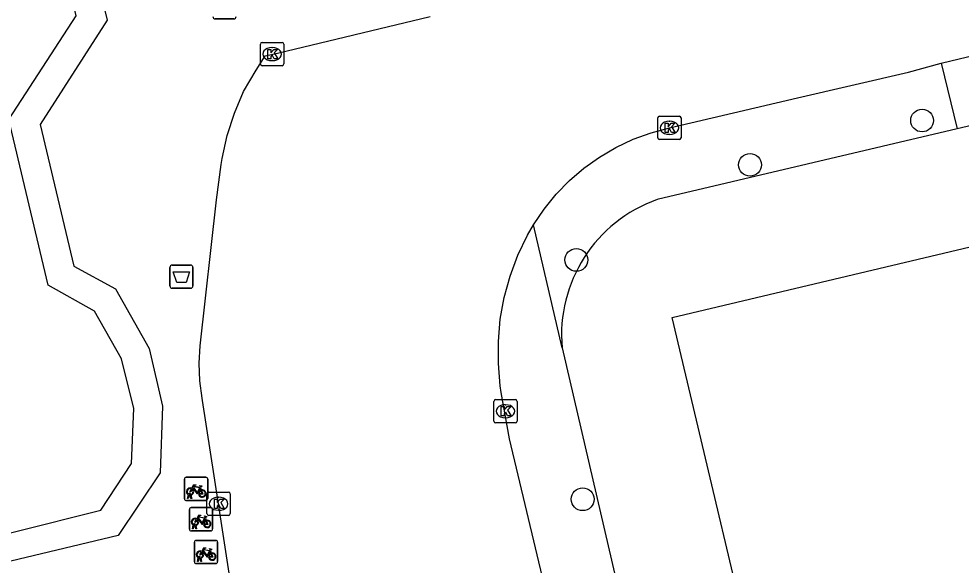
# Model space of a CAD drawing. Extents: x 158038 to 159242, y 380133 to 381214.
# Drawn here: x 158748.37 to 158788.85, y 381080.11 to 381103.59 of the extents above; entities that cross this region are included whole.
import ezdxf

# ---------------------------------------------------------------- set-up
doc = ezdxf.new("R2010")
doc.units = 0
for name, color, linetype in [('IMGEO_Afvalbak', 7, 'Continuous'), ('IMGEO_Boom', 7, 'Continuous'), ('IMGEO_Fietsenrek', 7, 'Continuous'), ('IMGEO_Kolk', 7, 'Continuous'), ('IMGEO_Pand', 7, 'Continuous'), ('IMGEO_Rijbaan_lokaal_open', 7, 'Continuous'), ('IMGEO_Voetpad_open', 7, 'Continuous')]:
    doc.layers.add(name, color=color, linetype=linetype)

msp = doc.modelspace()

# ---------------------------------------------------------------- linework, layer by layer
at = {"layer": 'IMGEO_Afvalbak'}
for p, q in [((158757.6, 381103.585), (158756.81, 381103.585)), ((158756.81, 381103.585), (158757.6, 381103.585)), ((158754.861, 381092.106), (158754.861, 381092.906)), ((158754.861, 381092.906), (158754.861, 381092.106)), ((158754.961, 381093.006), (158755.751, 381093.006)), ((158755.751, 381093.006), (158754.961, 381093.006)), ((158755.851, 381092.906), (158755.851, 381092.106)), ((158755.851, 381092.106), (158755.851, 381092.906)), ((158755.751, 381092.006), (158754.961, 381092.006)), ((158754.961, 381092.006), (158755.751, 381092.006))]:
    msp.add_line(p, q, dxfattribs=at)
msp.add_lwpolyline([(158755.004, 381092.72), (158755.708, 381092.72), (158755.559, 381092.25), (158755.153, 381092.25), (158755.004, 381092.72)], dxfattribs=at)
for centre, start, end in [((158756.81, 381103.685), 180, 270), ((158756.81, 381103.685), 180, 270), ((158757.6, 381103.685), 270, 0), ((158757.6, 381103.685), 270, 0), ((158754.961, 381092.906), 90, 180), ((158754.961, 381092.906), 90, 180), ((158755.751, 381092.906), 0, 90), ((158755.751, 381092.906), 360, 90), ((158754.961, 381092.106), 180, 270), ((158754.961, 381092.106), 180, 270), ((158755.751, 381092.106), 270, 0), ((158755.751, 381092.106), 270, 0)]:
    msp.add_arc(centre, 0.1, start, end, dxfattribs=at)
at = {"layer": 'IMGEO_Boom'}
for centre in [(158787.172, 381099.216), (158779.78, 381097.312), (158772.321, 381093.224), (158772.591, 381082.939)]:
    msp.add_circle(centre, 0.489, dxfattribs=at)
at = {"layer": 'IMGEO_Fietsenrek'}
for p, q in [((158755.56, 381083.885), (158756.401, 381083.885)), ((158756.401, 381083.885), (158755.56, 381083.885)), ((158756.485, 381083.81), (158756.485, 381082.969)), ((158756.485, 381082.969), (158756.485, 381083.81)), ((158755.485, 381082.96), (158755.485, 381083.801)), ((158755.485, 381083.801), (158755.485, 381082.96)), ((158756.172, 381083.434), (158756.208, 381083.339)), ((158755.612, 381082.969), (158755.651, 381083.129)), ((158755.681, 381083.117), (158755.646, 381082.969)), ((158755.723, 381083.141), (158755.722, 381083.145)), ((158755.764, 381082.969), (158755.73, 381083.111)), ((158755.754, 381083.152), (158755.755, 381083.145)), ((158755.762, 381083.115), (158755.797, 381082.969)), ((158756.41, 381082.885), (158755.569, 381082.885)), ((158755.569, 381082.885), (158756.41, 381082.885)), ((158755.646, 381082.969), (158755.612, 381082.969)), ((158755.797, 381082.969), (158755.764, 381082.969)), ((158755.696, 381081.654), (158755.696, 381082.495)), ((158755.696, 381082.495), (158755.696, 381081.654)), ((158755.771, 381082.579), (158756.612, 381082.579)), ((158756.612, 381082.579), (158755.771, 381082.579)), ((158756.696, 381082.504), (158756.696, 381081.663)), ((158756.696, 381081.663), (158756.696, 381082.504)), ((158755.823, 381081.663), (158755.862, 381081.823)), ((158755.892, 381081.811), (158755.857, 381081.663)), ((158755.934, 381081.835), (158755.933, 381081.839)), ((158755.975, 381081.663), (158755.941, 381081.805)), ((158755.965, 381081.846), (158755.966, 381081.839)), ((158755.973, 381081.809), (158756.008, 381081.663)), ((158756.383, 381082.128), (158756.419, 381082.033)), ((158756.621, 381081.579), (158755.78, 381081.579)), ((158755.78, 381081.579), (158756.621, 381081.579)), ((158755.857, 381081.663), (158755.823, 381081.663)), ((158756.008, 381081.663), (158755.975, 381081.663)), ((158755.911, 381080.25), (158755.911, 381081.091)), ((158755.911, 381081.091), (158755.911, 381080.25)), ((158755.986, 381081.175), (158756.827, 381081.175)), ((158756.827, 381081.175), (158755.986, 381081.175)), ((158756.911, 381081.1), (158756.911, 381080.259)), ((158756.911, 381080.259), (158756.911, 381081.1)), ((158756.598, 381080.724), (158756.634, 381080.629)), ((158756.836, 381080.175), (158755.995, 381080.175)), ((158755.995, 381080.175), (158756.836, 381080.175)), ((158756.038, 381080.259), (158756.077, 381080.419)), ((158756.072, 381080.259), (158756.038, 381080.259)), ((158756.107, 381080.407), (158756.072, 381080.259)), ((158756.149, 381080.431), (158756.148, 381080.435)), ((158756.19, 381080.259), (158756.156, 381080.401)), ((158756.18, 381080.442), (158756.181, 381080.435)), ((158756.188, 381080.405), (158756.223, 381080.259)), ((158756.223, 381080.259), (158756.19, 381080.259))]:
    msp.add_line(p, q, dxfattribs=at)
for points in [[(158755.798, 381083.411), (158755.893, 381083.575), (158755.979, 381083.561), (158755.981, 381083.552), (158755.925, 381083.541), (158755.898, 381083.496), (158756.154, 381083.455)], [(158756.094, 381083.167), (158756.044, 381083.167), (158755.853, 381083.418), (158755.834, 381083.386)], [(158756.141, 381083.43), (158755.884, 381083.471), (158755.867, 381083.442), (158756.034, 381083.222), (158756.141, 381083.43)], [(158756.189, 381083.332), (158756.159, 381083.409), (158756.05, 381083.191), (158756.093, 381083.191)], [(158756.154, 381083.455), (158756.179, 381083.504), (158756.173, 381083.508), (158756.15, 381083.512), (158756.138, 381083.519), (158756.137, 381083.522), (158756.139, 381083.527), (158756.234, 381083.512), (158756.236, 381083.502), (158756.226, 381083.489), (158756.214, 381083.483), (158756.2, 381083.489), (158756.172, 381083.434)], [(158755.819, 381083.359), (158755.767, 381083.269), (158755.727, 381083.244), (158755.728, 381083.291), (158755.783, 381083.385)], [(158756.123, 381083.191), (158756.243, 381083.19), (158756.199, 381083.304)], [(158756.219, 381083.311), (158756.274, 381083.166), (158756.124, 381083.166)], [(158756.009, 381082.105), (158756.104, 381082.269), (158756.19, 381082.255), (158756.192, 381082.246), (158756.136, 381082.235), (158756.109, 381082.19), (158756.365, 381082.149)], [(158756.365, 381082.149), (158756.39, 381082.198), (158756.384, 381082.202), (158756.361, 381082.206), (158756.349, 381082.213), (158756.348, 381082.216), (158756.35, 381082.221), (158756.445, 381082.206), (158756.447, 381082.196), (158756.437, 381082.183), (158756.425, 381082.177), (158756.411, 381082.183), (158756.383, 381082.128)], [(158756.03, 381082.053), (158755.978, 381081.963), (158755.938, 381081.938), (158755.939, 381081.985), (158755.994, 381082.079)], [(158756.305, 381081.861), (158756.255, 381081.861), (158756.064, 381082.112), (158756.045, 381082.08)], [(158756.352, 381082.124), (158756.095, 381082.165), (158756.078, 381082.136), (158756.245, 381081.916), (158756.352, 381082.124)], [(158756.4, 381082.026), (158756.37, 381082.103), (158756.261, 381081.885), (158756.304, 381081.885)], [(158756.334, 381081.885), (158756.454, 381081.884), (158756.41, 381081.998)], [(158756.43, 381082.005), (158756.485, 381081.86), (158756.335, 381081.86)], [(158756.245, 381080.649), (158756.193, 381080.559), (158756.153, 381080.534), (158756.154, 381080.581), (158756.209, 381080.675)], [(158756.224, 381080.701), (158756.319, 381080.865), (158756.405, 381080.851), (158756.407, 381080.842), (158756.351, 381080.831), (158756.324, 381080.786), (158756.58, 381080.745)], [(158756.52, 381080.457), (158756.47, 381080.457), (158756.279, 381080.708), (158756.26, 381080.676)], [(158756.567, 381080.72), (158756.31, 381080.761), (158756.293, 381080.732), (158756.46, 381080.512), (158756.567, 381080.72)], [(158756.615, 381080.622), (158756.585, 381080.699), (158756.476, 381080.481), (158756.519, 381080.481)], [(158756.549, 381080.481), (158756.669, 381080.48), (158756.625, 381080.594)], [(158756.645, 381080.601), (158756.7, 381080.456), (158756.55, 381080.456)], [(158756.58, 381080.745), (158756.605, 381080.794), (158756.599, 381080.798), (158756.576, 381080.802), (158756.564, 381080.809), (158756.563, 381080.812), (158756.565, 381080.817), (158756.66, 381080.802), (158756.662, 381080.792), (158756.652, 381080.779), (158756.64, 381080.773), (158756.626, 381080.779), (158756.598, 381080.724)]]:
    msp.add_lwpolyline(points, dxfattribs=at)
for centre, radius, start, end in [((158755.563, 381083.807), 0.0779, 92.4484, 184.2845), ((158755.563, 381083.807), 0.0779, 92.4484, 184.2845), ((158756.407, 381083.807), 0.0779, 2.4484, 94.2845), ((158756.407, 381083.807), 0.0779, 2.4484, 94.2845), ((158755.725, 381083.27), 0.159, 62.6766, 242.1369), ((158755.725, 381083.27), 0.129, 63.3192, 238.903), ((158755.705, 381083.141), 0.0499, 12.8025, 158.6934), ((158755.725, 381083.27), 0.159, 253.9967, 271.7867), ((158755.705, 381083.141), 0.0174, 12.8025, 163.4502), ((158755.725, 381083.27), 0.129, 253.415, 269.0204), ((158755.725, 381083.27), 0.129, 283.6043, 43.4302), ((158755.725, 381083.27), 0.159, 283.5766, 46.6042), ((158756.252, 381083.186), 0.159, 113.3408, 178.3217), ((158756.252, 381083.186), 0.159, 187.0065, 105.7708), ((158756.252, 381083.186), 0.129, 113.923, 177.9556), ((158756.252, 381083.186), 0.129, 188.6715, 104.5883), ((158755.563, 381082.963), 0.0779, 182.4484, 274.2845), ((158755.563, 381082.963), 0.0779, 182.4484, 274.2845), ((158756.407, 381082.963), 0.0779, 272.4484, 4.2845), ((158756.407, 381082.963), 0.0779, 272.4484, 4.2845), ((158755.774, 381082.501), 0.0779, 92.4484, 184.2845), ((158755.774, 381082.501), 0.0779, 92.4484, 184.2845), ((158756.618, 381082.501), 0.0779, 2.4484, 94.2845), ((158756.618, 381082.501), 0.0779, 2.4484, 94.2845), ((158755.936, 381081.964), 0.159, 62.6766, 242.1369), ((158755.936, 381081.964), 0.129, 63.3192, 238.903), ((158755.916, 381081.835), 0.0499, 12.8025, 158.6934), ((158755.936, 381081.964), 0.159, 253.9967, 271.7867), ((158755.916, 381081.835), 0.0174, 12.8025, 163.4502), ((158755.936, 381081.964), 0.129, 253.415, 269.0204), ((158755.936, 381081.964), 0.129, 283.6043, 43.4302), ((158755.936, 381081.964), 0.159, 283.5766, 46.6042), ((158756.463, 381081.88), 0.159, 113.3408, 178.3217), ((158756.463, 381081.88), 0.159, 187.0065, 105.7708), ((158756.463, 381081.88), 0.129, 113.923, 177.9556), ((158756.463, 381081.88), 0.129, 188.6715, 104.5883), ((158755.774, 381081.657), 0.0779, 182.4484, 274.2845), ((158755.774, 381081.657), 0.0779, 182.4484, 274.2845), ((158756.618, 381081.657), 0.0779, 272.4484, 4.2845), ((158756.618, 381081.657), 0.0779, 272.4484, 4.2845), ((158755.989, 381081.097), 0.0779, 92.4484, 184.2845), ((158755.989, 381081.097), 0.0779, 92.4484, 184.2845), ((158756.833, 381081.097), 0.0779, 2.4484, 94.2845), ((158756.833, 381081.097), 0.0779, 2.4484, 94.2845), ((158756.151, 381080.56), 0.159, 62.6766, 242.1369), ((158756.151, 381080.56), 0.129, 63.3192, 238.903), ((158756.151, 381080.56), 0.129, 283.6043, 43.4302), ((158756.151, 381080.56), 0.159, 283.5766, 46.6042), ((158756.678, 381080.476), 0.159, 113.3408, 178.3217), ((158756.678, 381080.476), 0.159, 187.0065, 105.7708), ((158756.678, 381080.476), 0.129, 113.923, 177.9556), ((158756.678, 381080.476), 0.129, 188.6715, 104.5883), ((158755.989, 381080.253), 0.0779, 182.4484, 274.2845), ((158755.989, 381080.253), 0.0779, 182.4484, 274.2845), ((158756.131, 381080.431), 0.0499, 12.8025, 158.6934), ((158756.151, 381080.56), 0.159, 253.9967, 271.7867), ((158756.131, 381080.431), 0.0174, 12.8025, 163.4502), ((158756.151, 381080.56), 0.129, 253.415, 269.0204), ((158756.833, 381080.253), 0.0779, 272.4484, 4.2845), ((158756.833, 381080.253), 0.0779, 272.4484, 4.2845)]:
    msp.add_arc(centre, radius, start, end, dxfattribs=at)
at = {"layer": 'IMGEO_Kolk'}
for p, q in [((158758.749, 381101.645), (158758.749, 381102.497)), ((158758.824, 381102.571), (158759.676, 381102.571)), ((158759.75, 381102.497), (158759.75, 381101.645)), ((158759.237, 381102.351), (158759.262, 381102.351)), ((158759.26, 381101.791), (158759.235, 381101.791)), ((158759.676, 381101.571), (158758.824, 381101.571)), ((158775.819, 381098.476), (158775.819, 381099.328)), ((158775.894, 381099.402), (158776.746, 381099.402)), ((158776.82, 381099.328), (158776.82, 381098.476)), ((158776.307, 381099.182), (158776.332, 381099.182)), ((158776.746, 381098.402), (158775.894, 381098.402)), ((158776.33, 381098.622), (158776.305, 381098.622)), ((158768.776, 381086.295), (158768.776, 381087.147)), ((158768.851, 381087.221), (158769.703, 381087.221)), ((158769.777, 381087.147), (158769.777, 381086.295)), ((158769.264, 381087.001), (158769.289, 381087.001)), ((158769.287, 381086.441), (158769.262, 381086.441)), ((158769.703, 381086.221), (158768.851, 381086.221)), ((158756.451, 381082.322), (158756.451, 381083.174)), ((158756.526, 381083.248), (158757.378, 381083.248)), ((158756.939, 381083.028), (158756.964, 381083.028)), ((158757.452, 381083.174), (158757.452, 381082.322)), ((158757.378, 381082.248), (158756.526, 381082.248)), ((158756.962, 381082.468), (158756.937, 381082.468))]:
    msp.add_line(p, q, dxfattribs=at)
for points in [[(158758.749, 381101.645), (158758.749, 381102.497)], [(158758.824, 381102.571), (158759.676, 381102.571)], [(158759.75, 381102.497), (158759.75, 381101.645)], [(158759.07, 381102.271), (158759.193, 381102.271), (158759.193, 381102.12), (158759.323, 381102.271), (158759.487, 381102.271), (158759.341, 381102.12), (158759.494, 381101.871), (158759.342, 381101.871), (158759.257, 381102.035), (158759.193, 381101.968), (158759.193, 381101.871), (158759.07, 381101.871), (158759.07, 381102.271)], [(158759.676, 381101.571), (158758.824, 381101.571)], [(158775.819, 381098.476), (158775.819, 381099.328)], [(158775.894, 381099.402), (158776.746, 381099.402)], [(158776.82, 381099.328), (158776.82, 381098.476)], [(158776.14, 381099.102), (158776.263, 381099.102), (158776.263, 381098.951), (158776.393, 381099.102), (158776.557, 381099.102), (158776.411, 381098.951), (158776.564, 381098.702), (158776.412, 381098.702), (158776.327, 381098.866), (158776.263, 381098.799), (158776.263, 381098.702), (158776.14, 381098.702), (158776.14, 381099.102)], [(158776.746, 381098.402), (158775.894, 381098.402)], [(158768.776, 381086.295), (158768.776, 381087.147)], [(158768.851, 381087.221), (158769.703, 381087.221)], [(158769.777, 381087.147), (158769.777, 381086.295)], [(158769.097, 381086.921), (158769.22, 381086.921), (158769.22, 381086.77), (158769.35, 381086.921), (158769.514, 381086.921), (158769.368, 381086.77), (158769.521, 381086.521), (158769.369, 381086.521), (158769.284, 381086.685), (158769.22, 381086.618), (158769.22, 381086.521), (158769.097, 381086.521), (158769.097, 381086.921)], [(158769.703, 381086.221), (158768.851, 381086.221)], [(158756.451, 381082.322), (158756.451, 381083.174)], [(158756.526, 381083.248), (158757.378, 381083.248)], [(158757.452, 381083.174), (158757.452, 381082.322)], [(158756.772, 381082.948), (158756.895, 381082.948), (158756.895, 381082.797), (158757.025, 381082.948), (158757.189, 381082.948), (158757.043, 381082.797), (158757.196, 381082.548), (158757.044, 381082.548), (158756.959, 381082.712), (158756.895, 381082.645), (158756.895, 381082.548), (158756.772, 381082.548), (158756.772, 381082.948)], [(158757.378, 381082.248), (158756.526, 381082.248)]]:
    msp.add_lwpolyline(points, dxfattribs=at)
for centre, start, end in [((158758.826, 381102.495), 91.552, 178.448), ((158758.826, 381102.495), 91.552, 178.448), ((158759.674, 381102.495), 1.552, 88.448), ((158759.674, 381102.495), 1.552, 88.448), ((158758.826, 381101.647), 181.552, 268.448), ((158758.826, 381101.647), 181.552, 268.448), ((158759.674, 381101.647), 271.552, 358.448), ((158759.674, 381101.647), 271.552, 358.448), ((158775.896, 381099.326), 91.552, 178.448), ((158775.896, 381099.326), 91.552, 178.448), ((158776.744, 381099.326), 1.552, 88.448), ((158776.744, 381099.326), 1.552, 88.448), ((158775.896, 381098.478), 181.552, 268.448), ((158775.896, 381098.478), 181.552, 268.448), ((158776.744, 381098.478), 271.552, 358.448), ((158776.744, 381098.478), 271.552, 358.448), ((158768.853, 381087.145), 91.552, 178.448), ((158768.853, 381087.145), 91.552, 178.448), ((158769.701, 381087.145), 1.552, 88.448), ((158769.701, 381087.145), 1.552, 88.448), ((158768.853, 381086.297), 181.552, 268.448), ((158768.853, 381086.297), 181.552, 268.448), ((158769.701, 381086.297), 271.552, 358.448), ((158769.701, 381086.297), 271.552, 358.448), ((158756.528, 381083.172), 91.552, 178.448), ((158756.528, 381083.172), 91.552, 178.448), ((158757.376, 381083.172), 1.552, 88.448), ((158757.376, 381083.172), 1.552, 88.448), ((158756.528, 381082.324), 181.552, 268.448), ((158756.528, 381082.324), 181.552, 268.448), ((158757.376, 381082.324), 271.552, 358.448), ((158757.376, 381082.324), 271.552, 358.448)]:
    msp.add_arc(centre, 0.0765, start, end, dxfattribs=at)
for centre, major_axis, ratio, start_param, end_param in [((158759.236, 381102.071), (-0.387, 0.002), 0.722429, 4.712389, 7.853982), ((158759.261, 381102.071), (-0.39, 0.002), 0.717154, 1.570796, 4.712389), ((158776.306, 381098.902), (-0.387, 0.002), 0.722429, 4.712389, 7.853982), ((158776.331, 381098.902), (-0.39, 0.002), 0.717154, 1.570796, 4.712389), ((158769.263, 381086.721), (-0.387, 0.002), 0.722429, 4.712389, 7.853982), ((158769.288, 381086.721), (-0.39, 0.002), 0.717154, 1.570796, 4.712389), ((158756.938, 381082.748), (-0.387, 0.002), 0.722429, 4.712389, 7.853982), ((158756.963, 381082.748), (-0.39, 0.002), 0.717154, 1.570796, 4.712389)]:
    msp.add_ellipse(centre, major_axis=major_axis, ratio=ratio, start_param=start_param, end_param=end_param, dxfattribs=at)
at = {"layer": 'IMGEO_Pand'}
for points in [[(158746.028, 381081.031), (158748.243, 381081.553), (158751.886, 381082.468), (158753.208, 381084.483), (158753.306, 381086.841), (158752.786, 381088.981), (158751.621, 381091.027), (158749.63, 381092.137), (158747.942, 381099.262), (158750.828, 381103.72), (158743.55, 381134.428)], [(158812.969, 381070.415), (158808.479, 381069.351), (158809.283, 381065.959), (158796.344, 381062.89), (158794.411, 381071.041), (158789.909, 381069.973), (158788.84, 381074.48), (158780.743, 381072.56), (158776.431, 381090.745), (158791.717, 381094.37), (158792.125, 381092.65), (158794.024, 381093.101), (158793.804, 381094.027), (158806.708, 381097.087), (158807.862, 381092.222), (158809.756, 381084.233), (158806.744, 381083.519), (158807.751, 381079.272), (158810.714, 381079.926), (158811.815, 381075.281), (158812.969, 381070.415)]]:
    msp.add_lwpolyline(points, dxfattribs=at)
at = {"layer": 'IMGEO_Rijbaan_lokaal_open'}
for points in [[(158759.172, 381068.325), (158756.951, 381082.748), (158756.257, 381087.183), (158756.24, 381087.278), (158756.146, 381088.028), (158756.119, 381088.783), (158756.16, 381089.538), (158756.864, 381095.805), (158757.059, 381097.325), (158757.101, 381097.58), (158757.321, 381098.568), (158757.628, 381099.532), (158758.02, 381100.465), (158758.564, 381101.375), (158758.952, 381101.991), (158759.475, 381102.116), (158766.042, 381103.686)], [(158787.998, 381101.686), (158792.521, 381102.764)], [(158770.48, 381094.733), (158770.938, 381095.412), (158771.455, 381096.048), (158772.026, 381096.635), (158772.648, 381097.169), (158773.315, 381097.645), (158774.022, 381098.06), (158774.763, 381098.409), (158775.533, 381098.692), (158776.324, 381098.904), (158781.82, 381100.191), (158786.583, 381101.298), (158787.998, 381101.686)], [(158776.201, 381063.978), (158775.575, 381064.8), (158775.229, 381065.287), (158774.561, 381066.373), (158773.992, 381067.515), (158773.528, 381068.702), (158773.171, 381069.927), (158769.448, 381085.532), (158769.096, 381087.535), (158769.054, 381087.818), (158768.969, 381088.768), (158768.969, 381089.722), (158769.054, 381090.673), (158769.224, 381091.612), (158769.477, 381092.532), (158769.811, 381093.426), (158770.224, 381094.286), (158770.48, 381094.733)]]:
    msp.add_lwpolyline(points, dxfattribs=at)
at = {"layer": 'IMGEO_Voetpad_open'}
for points in [[(158751.389, 381106.745), (158752.171, 381103.533), (158749.286, 381099.049), (158750.731, 381092.955), (158752.523, 381091.977), (158753.963, 381089.417), (158754.545, 381086.936), (158754.44, 381084.069), (158752.634, 381081.384), (158748.03, 381080.286)], [(158787.998, 381101.686), (158788.674, 381098.853)], [(158793.199, 381099.919), (158788.674, 381098.853)], [(158788.674, 381098.853), (158775.793, 381095.818)], [(158771.709, 381089.448), (158770.48, 381094.733)], [(158771.709, 381089.448), (158775.33, 381073.846), (158776.864, 381068.647)]]:
    msp.add_lwpolyline(points, dxfattribs=at)
msp.add_arc((158777.859, 381089.999), 6.175, 109.5475, 185.1222, dxfattribs=at)

doc.saveas('drawing.dxf')
